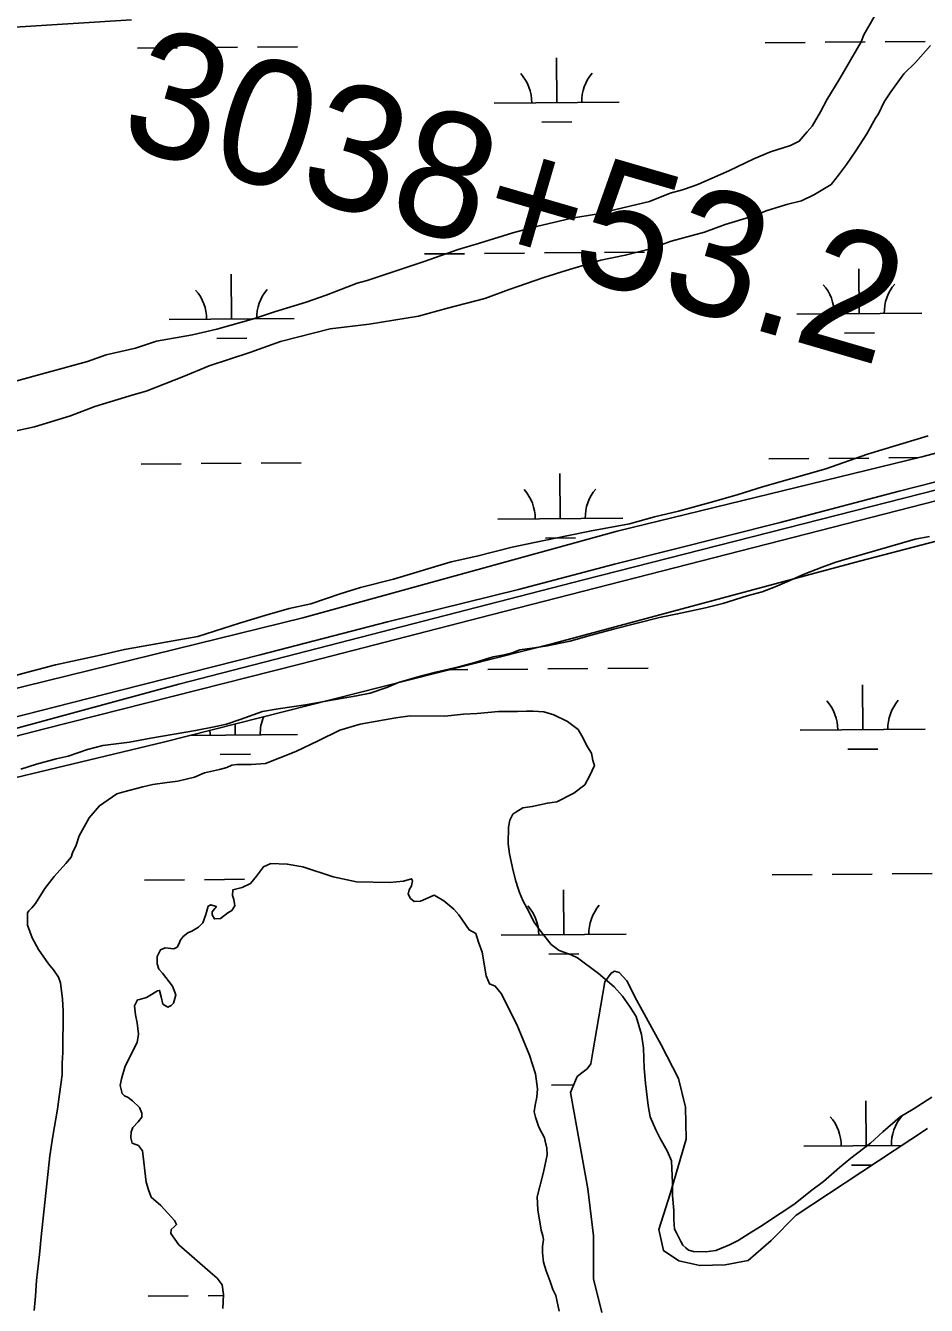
# Model space of a CAD drawing. Extents: x 3567028 to 3605064, y 510945 to 536587.
# Drawn here: x 3597650 to 3598370, y 520355 to 521378 of the extents above; entities that cross this region are included whole.
import ezdxf

# ---------------------------------------------------------------- set-up
doc = ezdxf.new("R2010")
doc.units = 0
for name, color, linetype in [('V-RAIL-TRAK', 7, 'Continuous'), ('V-ROAD-CNTR', 7, 'Continuous'), ('V-SITE-VEGE', 7, 'Continuous'), ('V-SURV-IDEN', 7, 'Continuous'), ('V-TOPO-SHOR', 7, 'Continuous'), ('V-WETL-SWMP', 7, 'Continuous')]:
    doc.layers.add(name, color=color, linetype=linetype)

msp = doc.modelspace()

# ---------------------------------------------------------------- linework, layer by layer
at = {"layer": 'V-RAIL-TRAK'}
for points in [[(3597609.8, 520817.6), (3597726.1, 520847), (3597837.5, 520875.2), (3597939.5, 520901.7), (3598044.1, 520927.6), (3598121, 520947.8), (3598253.4, 520981.2), (3598348.4, 521006.3), (3598460.5, 521034.8), (3598571.6, 521062.9), (3598661.4, 521086.2), (3598731.9, 521104.4), (3598840.8, 521132.1), (3598935.2, 521156.1), (3599020.9, 521178.1), (3599116.6, 521202.7), (3599207.8, 521226.4), (3599328.9, 521256.8), (3599452, 521289)], [(3599488.7, 521280.3), (3599362.6, 521250.3), (3599206.1, 521209.5), (3599060.9, 521172.7), (3598866.6, 521123.5), (3598720.3, 521085.6), (3598559.4, 521044.6), (3598389.3, 521001.4), (3598242.6, 520963.8), (3598022.3, 520907.2), (3597869.4, 520867.9), (3597665.2, 520816.2), (3597500.6, 520773.7), (3597339.3, 520732.6), (3597196, 520697.3), (3597012.7, 520653.4), (3596922.1, 520633.4), (3596797.5, 520605.9), (3596675.5, 520580.2), (3596557.5, 520556.7), (3596410.2, 520529.8)]]:
    msp.add_lwpolyline(points, dxfattribs=at)
at = {"layer": 'V-ROAD-CNTR'}
msp.add_lwpolyline([(3594261.4, 520359), (3594395.2, 520360.1), (3594656.7, 520361.9), (3594864.7, 520371.5), (3595065.1, 520380.1), (3595273.1, 520390.7), (3595565.7, 520419.6), (3595779.1, 520442.4), (3595914.6, 520459.5), (3596208.4, 520503.1), (3596513.9, 520553.8), (3596802.8, 520614.7), (3597128.1, 520688.2), (3597506.6, 520779.7), (3597772.6, 520851.8), (3598096.1, 520935.2), (3598568.7, 521055.7), (3598920.8, 521144.4), (3599299, 521242.4), (3600064.8, 521437.5), (3600622.7, 521576.9), (3601076.2, 521691.5), (3601534, 521807.1)], dxfattribs=at)
at = {"layer": 'V-SITE-VEGE'}
for points in [[(3598328.6, 521385.4), (3598320.4, 521371.1), (3598318.1, 521365.4), (3598301.2, 521336.3), (3598290.7, 521319.1), (3598285.5, 521309.4), (3598279, 521298), (3598275, 521293.4), (3598268.6, 521286), (3598261.7, 521282.6), (3598245.6, 521277.6), (3598232.3, 521272), (3598212.2, 521262.4), (3598188, 521251.7), (3598183.9, 521250)], [(3597746.3, 521086.1), (3597776.2, 521097.9), (3597796.9, 521106.3), (3597829.2, 521117), (3597853.9, 521125.9), (3597893.6, 521135.9), (3597924.7, 521139.7), (3597964.3, 521146.2), (3597987.3, 521152.4), (3598017.3, 521160.2), (3598036.8, 521167.4), (3598064.5, 521177), (3598082.3, 521182.6), (3598109.9, 521190.9), (3598129.5, 521194.8), (3598148.5, 521199.8), (3598166.3, 521206), (3598192.8, 521213.2), (3598209.5, 521219.4), (3598231.4, 521226.1), (3598242.9, 521230.6), (3598259.6, 521235.6), (3598270.5, 521238.4), (3598280.9, 521243.4), (3598284.9, 521245.7), (3598290.1, 521249.1), (3598294.1, 521251.4), (3598300, 521258.8), (3598306.3, 521267.3), (3598313.9, 521278.2), (3598322.6, 521291.9), (3598329.6, 521304.5), (3598331.9, 521307.9), (3598336.6, 521317.6), (3598341.8, 521325.6), (3598352.3, 521339.9), (3598361.6, 521349), (3598373.7, 521362.6)], [(3598183.9, 521250), (3598175.3, 521247.2), (3598165.5, 521244.4), (3598148.8, 521237.7), (3598106.2, 521227.7), (3598086.7, 521224.4), (3598058.5, 521217.8), (3598039.5, 521212.8), (3598013, 521204.4), (3597995.8, 521199.4), (3597968.7, 521189.8), (3597950.3, 521183.7), (3597923.2, 521174.7), (3597915.2, 521172.5), (3597890.4, 521163), (3597874.3, 521157.3), (3597849, 521149.5), (3597832.3, 521143.9), (3597802.9, 521135.6), (3597783.4, 521131.1), (3597754.6, 521126.2), (3597737.9, 521120.6), (3597714.4, 521115.1), (3597699.4, 521110), (3597665.4, 521100.6), (3597643, 521094.4)], [(3597636.3, 521053.2), (3597657, 521057.6), (3597685.8, 521066.5), (3597705.4, 521073.8), (3597735.9, 521083.3), (3597746.3, 521086.1)], [(3598371.7, 521050.4), (3598323.3, 521035.9), (3598289.9, 521024.1), (3598239.3, 521009.6), (3598219.7, 521003.4), (3598200.2, 520997.9), (3598172, 520990.1), (3598153, 520985.6), (3598132.8, 520980.1), (3598102.4, 520974.6), (3598084, 520970.7), (3598056.9, 520965.2), (3598039.1, 520961.3), (3598010.9, 520954.1), (3597990.2, 520949.7), (3597944.2, 520935.7), (3597917.7, 520929.1), (3597901.6, 520924.1), (3597878, 520916.2), (3597860.7, 520912.3), (3597841.2, 520906.8), (3597821, 520900.6), (3597787.6, 520890), (3597763.5, 520885.6), (3597729, 520879.6), (3597707.2, 520874.6), (3597673.8, 520867.4), (3597650.8, 520861.3), (3597616.3, 520851.8)], [(3597646.1, 520783.9), (3597658.8, 520787.8), (3597674.3, 520792.2), (3597684.1, 520794.4), (3597699.6, 520799.5), (3597711.7, 520802.8), (3597733, 520805.5), (3597750.2, 520808.8), (3597785.9, 520814.8), (3597802, 520818.1), (3597810.6, 520819.8), (3597821.5, 520823.7), (3597839.4, 520829.9), (3597852, 520832.1), (3597873.9, 520835.3), (3597891.7, 520838.6), (3597914.7, 520842.4), (3597925.6, 520844.6), (3597938.8, 520849.1), (3597948.1, 520853.1), (3597964.8, 520858.1), (3597978, 520861.4), (3597996.4, 520865.8), (3598009.1, 520869.2), (3598024, 520873.6), (3598032.6, 520875.3), (3598039, 520877), (3598045.3, 520879.2), (3598056.8, 520880.8), (3598067.1, 520882.5), (3598085.5, 520886.3), (3598099.4, 520890.2), (3598120.1, 520895.8), (3598156.9, 520905.2), (3598171.3, 520908), (3598193.7, 520913), (3598207.5, 520916.3), (3598227.1, 520922.4), (3598239.1, 520925.8), (3598249.5, 520929.7), (3598258.7, 520933.7), (3598272.6, 520939.9), (3598287, 520945.5), (3598297.9, 520949.4), (3598308.8, 520952.7), (3598361.2, 520967.8), (3598372.7, 520970)], [(3598047.7, 520752.9), (3598055.1, 520754), (3598067.2, 520756.8), (3598074.7, 520757.8), (3598088.5, 520764.6), (3598097.2, 520771.4), (3598101.3, 520778.9), (3598104.8, 520786.9), (3598103.7, 520790.9), (3598102.6, 520796.6), (3598099.2, 520801.8), (3598094.7, 520810.5), (3598091.8, 520815.7), (3598083.3, 520822.1), (3598072.4, 520827.3), (3598064.4, 520829.7), (3598055.8, 520830.3), (3598050.6, 520830.4), (3598043.2, 520829.9), (3598028.2, 520830), (3598011, 520828.4), (3598000.1, 520827.9), (3597985.2, 520826.3), (3597957.6, 520826.6), (3597946.1, 520824.9), (3597936.9, 520823.3), (3597917.4, 520820), (3597901.2, 520815), (3597884, 520806.5), (3597866.1, 520798.1), (3597841.9, 520788.5), (3597830.4, 520787.5), (3597818.9, 520787.6), (3597814.9, 520787), (3597810.9, 520785.3), (3597805.1, 520783.7), (3597793, 520780.9), (3597785, 520777.5), (3597771.7, 520774.2), (3597763.1, 520773.1), (3597751.6, 520771.5), (3597743.6, 520769.8), (3597728.6, 520765.9), (3597722.9, 520764.3), (3597709, 520754.6), (3597700.9, 520744.9), (3597692.7, 520730.7), (3597690.4, 520723.2), (3597687.4, 520716.9), (3597686.3, 520713.5), (3597682.2, 520708.4), (3597672.9, 520698.1), (3597665.4, 520688.4), (3597657.8, 520676.4), (3597654.9, 520673), (3597652.6, 520670.7), (3597651.4, 520669), (3597651.4, 520659.2), (3597655.3, 520648.9), (3597660.4, 520639.7), (3597668.3, 520628.1), (3597672.3, 520623.5), (3597676.3, 520617.7), (3597678, 520613.1), (3597679.6, 520599.9), (3597680.1, 520590.7), (3597679.8, 520557.4), (3597679.1, 520548.8), (3597679.1, 520539.6), (3597677.2, 520524.1), (3597675.4, 520512.1), (3597671.7, 520490.3), (3597669.3, 520474.8), (3597662.5, 520410), (3597661.2, 520395.7), (3597658.7, 520375), (3597658, 520362.4), (3597656.8, 520350.9)], [(3598374.6, 520521.7), (3598359.6, 520512), (3598349.2, 520505.8), (3598335.4, 520493.9), (3598325.5, 520484.8), (3598309.9, 520472.8), (3598300.7, 520465.5), (3598288, 520454.1), (3598278.7, 520447.3), (3598264.3, 520435.9), (3598253.3, 520428.5), (3598237.7, 520418.3), (3598228.5, 520412.7), (3598219.8, 520407), (3598212.9, 520403.6), (3598202, 520399.1), (3598193.9, 520398), (3598184.2, 520398.1), (3598180.1, 520399.3), (3598177.9, 520401.1), (3598175.6, 520403.4), (3598173.9, 520406.3), (3598170.5, 520413.2), (3598168.8, 520416.1), (3598168.3, 520423.5), (3598168.4, 520431), (3598167.3, 520443.1), (3598167.4, 520452.8), (3598166.4, 520470.6), (3598163, 520478.7), (3598157.4, 520488.5), (3598154, 520495.4), (3598149.5, 520505.8), (3598147.8, 520515), (3598145.7, 520532.8), (3598144.6, 520544.8), (3598144.2, 520560.9), (3598142.6, 520571.8), (3598138.1, 520586.2), (3598133, 520594.3), (3598127.3, 520602.4), (3598120.5, 520609.9), (3598108, 520620.4), (3598091.4, 520633.1), (3598086.3, 520635.5), (3598076.6, 520639), (3598070.3, 520643.6), (3598061.2, 520655.2), (3598056.7, 520661.5), (3598051, 520672.5), (3598047.6, 520678.9), (3598044.8, 520685.2), (3598043.7, 520689.2), (3598042, 520694.4), (3598039.8, 520702.5), (3598037, 520716.2), (3598036, 520724.3), (3598036.1, 520737.5), (3598037.3, 520743.2), (3598039.6, 520747.8), (3598041.9, 520749.5), (3598047.7, 520752.9)]]:
    msp.add_lwpolyline(points, dxfattribs=at)
at = {"layer": 'V-TOPO-SHOR'}
for points in [[(3597739.5, 520599.4), (3597741.2, 520599.7), (3597746.7, 520601.3), (3597751.9, 520604.5), (3597755.4, 520606.7), (3597757.1, 520607), (3597757.7, 520604.4), (3597758.3, 520601.9), (3597759.6, 520596), (3597763.7, 520593.7), (3597766.3, 520595), (3597768.3, 520596.9), (3597769.3, 520600.5), (3597770, 520603.4), (3597767.4, 520610.5), (3597759.4, 520620.9), (3597756.4, 520623.9), (3597755.1, 520628.1), (3597755.2, 520634.2), (3597757.8, 520639.4), (3597761.7, 520640.9), (3597768.5, 520640.2), (3597771.1, 520641.5), (3597772.7, 520644.4), (3597773.7, 520647), (3597776, 520650.2), (3597779.6, 520653.1), (3597782.8, 520654.3), (3597788.3, 520657.5), (3597791.6, 520661), (3597794.2, 520667.8), (3597795.9, 520674.3), (3597798.2, 520675.5), (3597802.4, 520674.2), (3597802, 520673.2), (3597801.4, 520672.6), (3597799.1, 520669.7), (3597799.1, 520667.5), (3597801, 520664.2), (3597805.8, 520664.5), (3597811.7, 520669), (3597815, 520670.9), (3597817.2, 520674.7), (3597816.6, 520679.6), (3597815.4, 520682.8), (3597815.7, 520687.4), (3597823.2, 520689.2), (3597829.7, 520692.4), (3597834.6, 520698.2), (3597840.1, 520705.9), (3597846, 520708.4), (3597859.2, 520708), (3597871.8, 520705.9), (3597896, 520697.7), (3597914.7, 520693.9), (3597940.9, 520693.4), (3597952.2, 520694.3), (3597958.7, 520696.2), (3597959.3, 520694.5), (3597958.6, 520690.7), (3597956.7, 520687.4), (3597956, 520683.9), (3597957.9, 520680.6), (3597960.8, 520678), (3597965.7, 520678.3), (3597969.9, 520680.2), (3597976.7, 520683.1), (3597978.6, 520682.1), (3597984.4, 520678.5), (3597992.4, 520672), (3597996.3, 520667.4), (3598004.6, 520655.4), (3598010, 520652.4), (3598012.2, 520645.6), (3598015.1, 520637.5), (3598018.2, 520618.7), (3598021, 520612.2), (3598025.5, 520610.3), (3598030.3, 520604.4), (3598042.7, 520579.7), (3598052.9, 520555.1), (3598057.6, 520540.2), (3598059.4, 520528.2), (3598058.7, 520521.7), (3598057.4, 520515.3), (3598056.7, 520509.8), (3598057.6, 520505.6), (3598060.4, 520497.5), (3598064.9, 520489), (3598065.8, 520485.1), (3598066.8, 520480.9), (3598067.1, 520475.4), (3598064, 520461.6), (3598059, 520441.9), (3598059.6, 520431.5)], [(3597729.7, 520546.5), (3597739.3, 520565.2), (3597740.3, 520571.9), (3597739.1, 520581), (3597737.8, 520587.5), (3597737.2, 520594.6), (3597739.5, 520599.4)], [(3597807.6, 520352.5), (3597808.3, 520363.8), (3597807.1, 520371.6), (3597803.3, 520376.8), (3597797.5, 520381.7), (3597772.5, 520403.6), (3597766.1, 520412.7), (3597766.4, 520415.9), (3597769, 520418.2), (3597770.7, 520419.8), (3597769.1, 520423), (3597758.2, 520435.1), (3597750.5, 520441.6), (3597748.3, 520447.4), (3597746.4, 520453.6), (3597743.4, 520478.8), (3597740.2, 520483), (3597735.3, 520484.7), (3597734.1, 520489.2), (3597734.4, 520493.8), (3597735.8, 520497.3), (3597740, 520501.8), (3597743, 520505.7), (3597743, 520508.9), (3597741.1, 520513.4), (3597735.6, 520518.6), (3597732.1, 520521.3), (3597729.2, 520522.6), (3597727.3, 520524.5), (3597725.7, 520531), (3597726.7, 520536.2), (3597729.7, 520546.5)], [(3598059.6, 520431.5), (3598062.3, 520415.3), (3598063.6, 520410.8), (3598064.2, 520407.9), (3598063.2, 520402.1), (3598063.2, 520397.2), (3598064.1, 520389.8)], [(3598064.1, 520389.8), (3598066.3, 520382.7), (3598069.4, 520374.2), (3598071.6, 520367.7), (3598073.9, 520362.9), (3598074.8, 520359.3), (3598076.7, 520350.6)]]:
    msp.add_lwpolyline(points, dxfattribs=at)
at = {"layer": 'V-WETL-SWMP'}
for p, q in [((3597739.5, 521360.4), (3597771.5, 521360.7)), ((3597787.5, 521360.9), (3597819.5, 521361.1)), ((3597835.5, 521361.3), (3597867.5, 521361.5)), ((3598241.4, 521364.7), (3598273.4, 521365)), ((3598289.4, 521365.1), (3598321.4, 521365.4)), ((3598337.4, 521365.5), (3598369.4, 521365.8)), ((3598074.7, 521316.8), (3598074.4, 521352.8)), ((3598024.7, 521316.4), (3598124.7, 521317.3)), ((3598062.8, 521301.3), (3598086.8, 521301.5)), ((3597968.9, 521195.9), (3598000.9, 521196.1)), ((3598016.9, 521196.3), (3598048.9, 521196.6)), ((3598064.9, 521196.7), (3598096.9, 521197)), ((3598112.9, 521197.1), (3598144.9, 521197.4)), ((3597814.7, 521143.8), (3597814.4, 521179.8)), ((3598316.6, 521148.1), (3598316.3, 521184.1)), ((3597764.7, 521143.4), (3597864.7, 521144.3)), ((3598266.6, 521147.6), (3598366.6, 521148.5)), ((3597802.8, 521128.3), (3597826.8, 521128.5)), ((3598304.7, 521132.5), (3598328.7, 521132.7)), ((3598244.2, 521032), (3598276.2, 521032.3)), ((3598292.2, 521032.4), (3598324.2, 521032.7)), ((3598340.2, 521032.8), (3598364.2, 521033)), ((3597742.3, 521027.8), (3597774.3, 521028.1)), ((3597790.3, 521028.2), (3597822.3, 521028.5)), ((3597838.3, 521028.6), (3597870.3, 521028.9)), ((3598077.5, 520984.2), (3598077.2, 521020.2)), ((3598027.5, 520983.8), (3598127.5, 520984.6)), ((3598065.6, 520968.7), (3598089.6, 520968.9)), ((3597989, 520863.3), (3598003.7, 520863.5)), ((3598019.7, 520863.6), (3598051.7, 520863.9)), ((3598067.7, 520864), (3598099.7, 520864.3)), ((3598115.7, 520864.4), (3598147.7, 520864.7)), ((3598319.4, 520815.4), (3598319.1, 520851.4)), ((3597817.5, 520811.1), (3597817.5, 520820)), ((3597781, 520810.8), (3597867.5, 520811.6)), ((3598269.4, 520815), (3598369.4, 520815.8)), ((3597805.7, 520795.6), (3597829.7, 520795.8)), ((3598307.6, 520799.8), (3598331.6, 520800)), ((3597745.1, 520695.1), (3597777.1, 520695.4)), ((3597793.1, 520695.5), (3597825.1, 520695.8)), ((3598247, 520699.3), (3598279, 520699.6)), ((3598295, 520699.7), (3598327, 520700)), ((3598343, 520700.1), (3598375, 520700.4)), ((3598080.3, 520651.5), (3598080, 520687.5)), ((3598030.3, 520651.1), (3598130.3, 520651.9)), ((3598068.5, 520636), (3598092.5, 520636.2)), ((3598070.5, 520531.3), (3598088.3, 520531.5)), ((3598322.2, 520482.7), (3598321.9, 520518.7)), ((3598272.2, 520482.3), (3598350.6, 520483)), ((3598310.4, 520467.2), (3598326.9, 520467.3)), ((3597747.9, 520362.4), (3597779.9, 520362.7)), ((3597795.9, 520362.8), (3597808.3, 520362.9))]:
    msp.add_line(p, q, dxfattribs=at)
for points in [[(3597552, 521371.5), (3597734.8, 521383.1)], [(3599448.2, 521314.5), (3599150.2, 521241.1), (3598843.4, 521164), (3598631.8, 521103.7), (3598366.7, 521033.6), (3598122.9, 520974.3), (3597871.7, 520904.9), (3597581.1, 520833.5)], [(3597530, 520750.4), (3597760.3, 520805.6), (3597934.8, 520849.6), (3598071.8, 520884.4), (3598316.9, 520950.1), (3598520.2, 521003.2), (3598714.3, 521050.5), (3598733.3, 521050.3)], [(3597952.2, 520694.3), (3597940.9, 520693.4), (3597914.7, 520693.9), (3597896, 520697.7), (3597871.8, 520705.9), (3597859.2, 520708), (3597846, 520708.4), (3597840.1, 520705.9), (3597834.6, 520698.2), (3597829.7, 520692.4), (3597823.2, 520689.2), (3597815.7, 520687.4), (3597815.4, 520682.8), (3597816.6, 520679.6), (3597817.2, 520674.7), (3597815, 520670.9), (3597811.7, 520669), (3597805.8, 520664.5), (3597801, 520664.2), (3597799.1, 520667.5), (3597799.1, 520669.7), (3597801.4, 520672.6), (3597802, 520673.2), (3597802.4, 520674.2), (3597798.2, 520675.5), (3597795.9, 520674.3)], [(3598076.7, 520350.6), (3598074.8, 520359.3), (3598073.9, 520362.9), (3598071.6, 520367.7), (3598069.4, 520374.2), (3598066.3, 520382.7), (3598064.1, 520389.8), (3598063.2, 520397.2), (3598063.2, 520402.1), (3598064.2, 520407.9), (3598063.6, 520410.8), (3598062.3, 520415.3), (3598059.6, 520431.5), (3598059, 520441.9), (3598064, 520461.6), (3598067, 520475.4), (3598066.8, 520480.9), (3598064.9, 520489), (3598060.4, 520497.5), (3598057.6, 520505.6), (3598056.7, 520509.8), (3598057.4, 520515.3), (3598058.7, 520521.7), (3598059.4, 520528.2), (3598057.6, 520540.2), (3598052.9, 520555.1), (3598042.7, 520579.7), (3598030.3, 520604.4), (3598025.5, 520610.3), (3598021, 520612.2), (3598018.2, 520618.7), (3598015.1, 520637.5), (3598012.2, 520645.6), (3598010, 520652.4), (3598004.6, 520655.4), (3597996.3, 520667.4), (3597992.4, 520672), (3597984.4, 520678.5), (3597978.6, 520682.1), (3597976.7, 520683.1), (3597969.9, 520680.2), (3597965.7, 520678.3), (3597960.8, 520678), (3597957.9, 520680.6), (3597956, 520683.9), (3597956.7, 520687.4), (3597958.6, 520690.7), (3597959.3, 520694.5), (3597958.7, 520696.2), (3597952.2, 520694.3)], [(3597795.9, 520674.3), (3597794.2, 520667.8), (3597791.6, 520661), (3597788.3, 520657.5), (3597782.8, 520654.3), (3597779.6, 520653.1), (3597776, 520650.2), (3597773.7, 520647), (3597772.7, 520644.4), (3597771.1, 520641.5), (3597768.5, 520640.2), (3597761.7, 520640.9), (3597757.8, 520639.4), (3597755.2, 520634.2), (3597755.1, 520628.1), (3597756.4, 520623.9), (3597759.4, 520620.9), (3597767.4, 520610.5), (3597770, 520603.4), (3597769.3, 520600.5), (3597768.3, 520596.9), (3597766.3, 520595), (3597763.7, 520593.7), (3597759.6, 520596), (3597758.3, 520601.9), (3597757.1, 520607), (3597755.4, 520606.7), (3597746.7, 520601.3), (3597741.2, 520599.7), (3597739.5, 520599.4), (3597737.2, 520594.6), (3597737.8, 520587.5), (3597739.1, 520581), (3597740.3, 520571.9), (3597739.3, 520565.2), (3597729.7, 520546.5), (3597726.7, 520536.2), (3597725.7, 520531), (3597727.3, 520524.5), (3597729.2, 520522.6), (3597732.1, 520521.3), (3597735.6, 520518.6), (3597741.1, 520513.4), (3597743, 520508.9), (3597743, 520505.7), (3597740, 520501.8), (3597735.8, 520497.3), (3597734.4, 520493.8), (3597734.1, 520489.2), (3597735.3, 520484.7), (3597740.2, 520483), (3597743.4, 520478.8), (3597746.4, 520453.6), (3597748.3, 520447.4), (3597750.5, 520441.6), (3597758.2, 520435.1), (3597769.1, 520423), (3597770.7, 520419.8), (3597769, 520418.2), (3597766.4, 520415.9), (3597766.1, 520412.7), (3597772.5, 520403.6), (3597797.5, 520381.7), (3597803.3, 520376.8), (3597807.1, 520371.6), (3597808.3, 520363.8), (3597807.6, 520352.5)], [(3598371.2, 520496.5), (3598266.2, 520427.3), (3598246.3, 520407), (3598227.8, 520391.1), (3598209.5, 520387.6), (3598189.1, 520387), (3598172.3, 520390.8), (3598160, 520398.9), (3598156.4, 520415.8), (3598165.5, 520444.2), (3598178.2, 520487.9), (3598177.7, 520513.5), (3598172.2, 520536.6), (3598158.1, 520563.5), (3598138.7, 520598.9), (3598130.7, 520614.7), (3598124.5, 520621.3), (3598121, 520622.3), (3598118.2, 520620.9), (3598113.2, 520613.9), (3598103.5, 520557.9), (3598102, 520548.4), (3598099, 520544.3), (3598094.7, 520541.2), (3598091.1, 520538.1), (3598085.7, 520525.3), (3598099.6, 520448.2), (3598104.2, 520410.6), (3598104.1, 520376.3), (3598110.8, 520349.5)]]:
    msp.add_lwpolyline(points, dxfattribs=at)
for centre, start, end in [((3598019.5, 521316.9), 359.7115, 41.2552), ((3598129.9, 521317.8), 139.7115, 181.2552), ((3597759.5, 521143.8), 359.7115, 41.2552), ((3597870, 521144.8), 139.7115, 181.2552), ((3598261.4, 521148.1), 359.7115, 41.2552), ((3598371.8, 521149), 139.7115, 181.2552), ((3598022.3, 520984.2), 359.7115, 41.2552), ((3598132.7, 520985.1), 139.7115, 181.2552), ((3598264.2, 520815.4), 359.7115, 41.2552), ((3598374.7, 520816.3), 139.7115, 181.2552), ((3597872.8, 520812.1), 157.1336, 181.2552), ((3597762.3, 520811.2), 359.7115, 6.1896), ((3598025.1, 520651.5), 359.7115, 41.2552), ((3598135.6, 520652.4), 139.7115, 181.2552), ((3598267, 520482.7), 359.7115, 41.2552), ((3598377.5, 520483.7), 139.7115, 181.2552)]:
    msp.add_arc(centre, 35.2, start, end, dxfattribs=at)

# ---------------------------------------------------------------- texts
at = {"layer": 'V-SURV-IDEN'}
msp.add_text('3038+53.2', height=100, rotation=343.7612, dxfattribs=at).set_placement((3597722.4, 521284.2))

doc.saveas('drawing.dxf')
